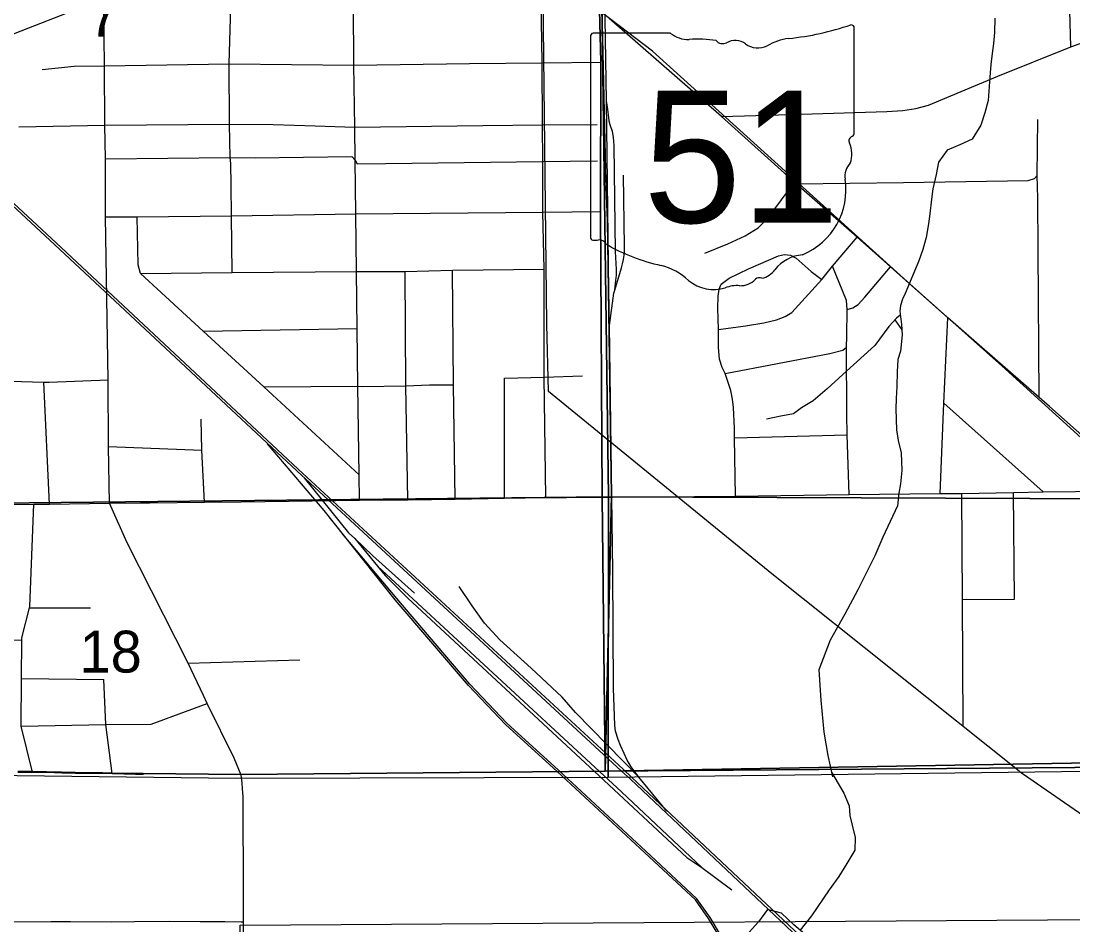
# Model space of a CAD drawing. Extents: x 0 to 40.2, y 0 to 22.
# Drawn here: x 3.545 to 4.597, y 17.261 to 18.165 of the extents above; entities that cross this region are included whole.
import ezdxf

# ---------------------------------------------------------------- set-up
doc = ezdxf.new("R2010")
doc.units = 0
for name, color, linetype in [('GM_X_City_Street', 7, 'Continuous'), ('GM_X_Corporation', 7, 'Continuous'), ('GM_X_County_Road', 7, 'Continuous'), ('GM_X_Interstate_Route', 7, 'Continuous'), ('GM_X_Major_Lake', 7, 'Continuous'), ('GM_X_Major_Lake_Text', 7, 'Continuous'), ('GM_X_Major_River', 7, 'Continuous'), ('GM_X_Minor_Lake', 7, 'Continuous'), ('GM_X_Unincorporated_Location', 7, 'Continuous')]:
    doc.layers.add(name, color=color, linetype=linetype)

msp = doc.modelspace()

# ---------------------------------------------------------------- linework, layer by layer
at = {"layer": 'GM_X_Corporation'}
for points in [[(5.1306, 18.6912), (5.1434, 17.6852), (4.1323, 17.6892), (4.119, 18.6842)], [(4.119, 18.6842), (4.1323, 17.6892), (3.1342, 17.6788), (3.1284, 18.6693)], [(4.1323, 17.6892), (4.1321, 17.4086), (3.7598, 17.4074), (3.1308, 17.4152), (3.1342, 17.6788)], [(5.1434, 17.6852), (5.148, 17.4204), (4.7719, 17.4166), (4.1321, 17.4086), (4.1323, 17.6892)], [(4.773, 17.2675), (4.7705, 16.2552), (4.7398, 16.2563), (3.7748, 16.2549), (3.7642, 17.2609)]]:
    msp.add_lwpolyline(points, close=True, dxfattribs=at)
for points in [[(4.6228, 18.6853), (4.5773, 18.6855), (4.5277, 18.6853), (4.4786, 18.685), (4.2966, 18.6847), (4.1832, 18.6834), (4.1168, 18.6839), (4.1232, 18.1754), (4.1248, 18.124), (4.1244, 17.975), (4.126, 17.6892), (4.129, 17.4148), (4.7698, 17.426)], [(3.5416, 17.4145), (3.552, 17.4145), (3.556, 17.4144), (3.5613, 17.4143), (3.5705, 17.4143), (3.5854, 17.4138), (3.5991, 17.4134), (3.6264, 17.4132), (3.636, 17.413), (3.6592, 17.4126), (3.6671, 17.4125), (3.765, 17.4115), (4.129, 17.4148), (4.1352, 17.6905), (4.1312, 17.9651), (4.1293, 18.0156), (4.1144, 18.6749)], [(4.6192, 18.6797), (4.4314, 18.6782), (4.1144, 18.6749), (4.1293, 18.0156), (4.1312, 17.9651), (4.1352, 17.6905), (4.129, 17.4148), (4.7696, 17.4198)], [(3.5416, 17.4145), (3.552, 17.4145), (3.556, 17.4144), (3.5613, 17.4143), (3.5705, 17.4143), (3.5854, 17.4138), (3.5991, 17.4134), (3.6264, 17.4132), (3.636, 17.413), (3.6592, 17.4126), (3.6671, 17.4125), (3.765, 17.4115), (4.129, 17.4148), (4.126, 17.6892), (4.1244, 17.975), (4.1248, 18.124), (4.1232, 18.1754)], [(3.5416, 17.4145), (3.552, 17.4145), (3.556, 17.4144), (3.5613, 17.4143), (3.5705, 17.4143), (3.5854, 17.4138), (3.5991, 17.4134), (3.6264, 17.4132), (3.636, 17.413), (3.6592, 17.4126), (3.6671, 17.4125), (3.765, 17.4115), (4.129, 17.4148), (4.7698, 17.426)], [(4.7698, 17.426), (4.129, 17.4148), (3.765, 17.4115), (3.6671, 17.4125), (3.6592, 17.4126), (3.636, 17.413), (3.6264, 17.4132), (3.5991, 17.4134), (3.5854, 17.4138), (3.5705, 17.4143), (3.5613, 17.4143), (3.556, 17.4144), (3.552, 17.4145), (3.5416, 17.4145)], [(4.7698, 17.426), (4.129, 17.4148), (3.765, 17.4115), (3.6671, 17.4125), (3.6592, 17.4126), (3.636, 17.413), (3.6264, 17.4132), (3.5991, 17.4134), (3.5854, 17.4138), (3.5705, 17.4143), (3.5613, 17.4143), (3.556, 17.4144), (3.552, 17.4145), (3.5416, 17.4145)], [(4.7696, 17.4198), (4.129, 17.4148), (3.765, 17.4115), (3.6671, 17.4125), (3.6592, 17.4126), (3.636, 17.413), (3.6264, 17.4132), (3.5991, 17.4134), (3.5854, 17.4138), (3.5705, 17.4143), (3.5613, 17.4143), (3.556, 17.4144), (3.552, 17.4145), (3.5416, 17.4145)]]:
    msp.add_lwpolyline(points, dxfattribs=at)
at = {"layer": 'GM_X_Interstate_Route'}
for p, q in [((4.378, 18.0528), (4.378, 18.1575)), ((4.1143, 18.1491), (4.1143, 17.949)), ((4.1942, 18.1525), (4.1169, 18.1525)), ((4.378, 18.0528), (4.378, 18.0528))]:
    msp.add_line(p, q, dxfattribs=at)
for centre, radius, start, end in [((4.2841, 18.4254), 0.2796, 275.8445, 288.9065), ((4.3751, 18.1579), 0.00294, 351.8621, 97.738), ((4.1174, 18.1495), 0.00305, 98.1301, 188.1301), ((4.2125, 18.1758), 0.0296, 231.6195, 271.1119), ((4.2224, 18.0402), 0.1064, 80.4867, 94.9883), ((4.2465, 18.1506), 0.00855, 219.7921, 297.1024), ((4.2591, 18.1274), 0.0178, 54.4667, 119.1411), ((4.3198, 18.0914), 0.0563, 97.3462, 120.7689), ((4.282, 18.1592), 0.0214, 233.8562, 294.8282), ((4.3773, 18.0451), 0.00454, 107.944, 210.337), ((4.3749, 18.0524), 0.00314, 289.6038, 7.7341), ((4.3484, 18.0319), 0.0273, 340.033, 23.6496), ((4.3885, 18.009), 0.0198, 136.8065, 186.9296), ((4.2998, 17.9957), 0.0699, 292.3089, 8.9858), ((4.1174, 17.9485), 0.00308, 171.9584, 258.3066), ((4.1179, 17.969), 0.0235, 267.339, 280.6039), ((4.1227, 17.9374), 0.00848, 29.7484, 93.2717), ((4.2297, 18.1172), 0.2019, 240.4129, 257.1985), ((4.3292, 17.8928), 0.0383, 94.4031, 142.5768), ((4.1695, 17.8591), 0.0632, 47.1842, 75.836), ((4.2807, 17.9296), 0.0226, 282.8732, 323.2771), ((4.2379, 17.9364), 0.0401, 230.7004, 286.2918), ((4.264, 17.9215), 0.0214, 268.777, 315.5493), ((4.2833, 17.9021), 0.00601, 65.7517, 132.6484), ((4.261, 17.8673), 0.0329, 85.6951, 111.2099)]:
    msp.add_arc(centre, radius, start, end, dxfattribs=at)
at = {"layer": 'GM_X_Major_Lake'}
for points in [[(4.5732, 17.7794), (4.5631, 17.7884), (4.4717, 17.8681), (4.4144, 17.919), (4.381, 17.9485), (4.3199, 18.0021), (4.3184, 18.0035), (4.2452, 18.0694), (4.1329, 18.1671)], [(4.7238, 17.6457), (4.683, 17.6822), (4.5732, 17.7794)]]:
    msp.add_lwpolyline(points, dxfattribs=at)
at = {"layer": 'GM_X_Major_Lake_Text'}
msp.add_line((3.6334, 17.6829), (3.6645, 17.6831), dxfattribs=at)
for points in [[(3.7652, 17.4109), (3.7581, 17.4279), (3.7312, 17.4826), (3.7273, 17.4904), (3.712, 17.5227), (3.651, 17.6432), (3.6334, 17.6829), (3.6324, 17.7394), (3.6321, 17.806), (3.6294, 17.9688), (3.6293, 18.0271), (3.6287, 18.0607), (3.6283, 18.1199), (3.6278, 18.1771), (3.6262, 18.2446), (3.6262, 18.3075), (3.6258, 18.3267), (3.6252, 18.3809), (3.6209, 18.4405), (3.6234, 18.5645)], [(4.2452, 18.0694), (4.3255, 18.0715), (4.4105, 18.0741), (4.4266, 18.0752), (4.4398, 18.0772), (4.4524, 18.0805), (4.5217, 18.1096), (4.5945, 18.1389), (4.6222, 18.149), (4.6535, 18.1623)], [(4.464, 17.6925), (4.4676, 17.7828), (4.4717, 17.8681)], [(4.0903, 17.6885), (4.1262, 17.6886), (4.1362, 17.6887), (4.2595, 17.6897), (4.3729, 17.6914), (4.464, 17.6925), (4.4855, 17.6925), (4.5373, 17.6933), (4.5669, 17.694), (4.5993, 17.6943), (4.6235, 17.6948), (4.6484, 17.694), (4.6526, 17.6921)], [(3.1149, 17.6767), (3.1329, 17.6768), (3.1342, 17.6768), (3.1908, 17.6774), (3.2354, 17.6778), (3.2547, 17.6782), (3.2903, 17.6787), (3.3146, 17.6789), (3.3447, 17.6795), (3.3743, 17.6794), (3.3989, 17.68), (3.4509, 17.6804), (3.5008, 17.681), (3.5577, 17.6816), (3.5734, 17.6818), (3.6334, 17.6829)], [(3.6645, 17.6831), (3.6738, 17.6832), (3.7283, 17.6838), (3.765, 17.6841), (3.8835, 17.6856), (3.9317, 17.686), (3.979, 17.6868), (4.0284, 17.6876), (4.0698, 17.6884), (4.0903, 17.6885)], [(3.7674, 17.2634), (3.7674, 17.2644), (3.7674, 17.2782), (3.7673, 17.3044), (3.7673, 17.3222), (3.7672, 17.3572), (3.7669, 17.3894), (3.7665, 17.3972), (3.7661, 17.4031), (3.7652, 17.4109)], [(3.768, 17.2235), (3.7677, 17.2315), (3.7674, 17.2634)]]:
    msp.add_lwpolyline(points, dxfattribs=at)
at = {"layer": 'GM_X_Major_River'}
for p, q in [((4.1302, 18.0845), (4.1283, 18.2156)), ((3.8788, 17.6473), (3.9013, 17.6197)), ((4.1232, 17.4146), (3.9013, 17.6197)), ((4.543, 17.4149), (4.6233, 17.3593)), ((4.2256, 17.3184), (4.2556, 17.2961))]:
    msp.add_line(p, q, dxfattribs=at)
for points in [[(4.543, 17.4149), (4.2956, 17.612), (4.0725, 17.7942), (4.0706, 17.8616), (4.0668, 18.2182)], [(4.623, 17.7316), (4.5256, 17.82), (4.4278, 17.9073), (4.1765, 18.1345), (4.0668, 18.2182)], [(3.348, 18.1572), (3.371, 18.1397), (3.3831, 18.133), (3.3932, 18.129), (3.4062, 18.1247), (3.4192, 18.1221), (3.4327, 18.1214), (3.4465, 18.1217), (3.4618, 18.1238), (3.4819, 18.1302), (3.5526, 18.1579), (3.6281, 18.1875)], [(3.3464, 18.1555), (3.401, 18.1071), (3.4651, 18.0462), (3.5784, 17.9414), (3.8206, 17.715), (4.1455, 17.415)], [(3.348, 18.1572), (3.4026, 18.1088), (3.4667, 18.0479), (3.58, 17.9431), (3.8222, 17.7166), (4.1471, 17.4167)], [(4.1333, 17.8604), (4.1328, 17.8952), (4.1302, 18.0845)], [(4.1386, 17.8955), (4.1397, 17.9053), (4.1402, 17.9107), (4.1402, 17.9162), (4.1395, 17.9344), (4.1381, 18.0401), (4.1378, 18.0443), (4.1373, 18.0485), (4.1363, 18.0541), (4.1341, 18.061), (4.1331, 18.0646), (4.1326, 18.0682), (4.1314, 18.079), (4.1302, 18.0845)], [(4.1386, 17.8955), (4.1454, 17.918), (4.1464, 17.922), (4.1474, 17.9263), (4.148, 17.9306), (4.1484, 17.9349), (4.1485, 17.9393), (4.1473, 18.0107)], [(4.1333, 17.8604), (4.1378, 17.8927), (4.1386, 17.8955)], [(4.1579, 17.4153), (4.1551, 17.4192), (4.1511, 17.4257), (4.1479, 17.4326), (4.1443, 17.4405), (4.1419, 17.4466), (4.1394, 17.4547), (4.1387, 17.4608), (4.1374, 17.4976), (4.1368, 17.615), (4.1333, 17.8604)], [(4.0811, 17.4144), (4.0293, 17.4614), (3.9923, 17.5005), (3.9192, 17.5862), (3.8479, 17.6753), (3.7915, 17.7422)], [(3.8282, 17.7079), (3.8725, 17.6532), (3.8788, 17.6473)], [(4.0824, 17.4158), (4.0306, 17.4628), (3.9937, 17.5018), (3.9206, 17.5874), (3.8663, 17.6522)], [(3.8788, 17.6473), (3.8965, 17.6305), (3.9383, 17.5927)], [(3.9013, 17.6197), (3.909, 17.6104), (3.9317, 17.5877), (4.1183, 17.4146)], [(4.1626, 17.4087), (4.0995, 17.4736), (4.0859, 17.4888), (4.0551, 17.5179), (4.0238, 17.5461), (4.0082, 17.5627), (3.9959, 17.58), (3.9832, 17.5994)], [(4.4984, 15.8177), (4.4509, 16.1036), (4.3365, 16.7608), (4.2596, 17.2111), (4.2446, 17.2471), (4.2325, 17.2675), (4.2194, 17.2862), (4.173, 17.3292), (4.0811, 17.4144)], [(4.5011, 15.819), (4.4528, 16.1039), (4.3383, 16.7612), (4.2614, 17.2116), (4.2462, 17.2479), (4.2341, 17.2685), (4.2208, 17.2874), (4.1742, 17.3305), (4.0824, 17.4158)], [(4.1183, 17.4146), (4.2108, 17.3286), (4.2256, 17.3184)], [(4.2256, 17.3184), (4.1454, 17.3941), (4.1232, 17.4146)], [(4.1455, 17.415), (4.1542, 17.4069), (4.3224, 17.2484), (4.5126, 17.0764), (4.6277, 16.9694), (4.7733, 16.8366), (5.084, 16.5474), (5.609, 16.0605), (6.0377, 15.6628), (6.1678, 15.5423), (6.5654, 15.1729), (7.036, 14.7358), (7.4144, 14.3845), (7.7209, 14.1)], [(4.1471, 17.4167), (4.1558, 17.4086), (4.3239, 17.2501), (4.5142, 17.0781), (4.6293, 16.9711), (4.7748, 16.8383), (5.0856, 16.5491), (5.6113, 16.0632), (6.0399, 15.6663), (6.1698, 15.5443), (6.5669, 15.1758), (7.0383, 14.7375), (7.4155, 14.3872), (7.7237, 14.1)], [(4.1907, 17.3748), (4.1626, 17.4087), (4.1579, 17.4153)]]:
    msp.add_lwpolyline(points, dxfattribs=at)
at = {"layer": 'GM_X_Minor_Lake'}
for points in [[(4.5185, 18.1675), (4.5183, 18.1531), (4.5174, 18.1421), (4.5161, 18.1323), (4.5148, 18.1213), (4.5135, 18.1087), (4.513, 18.0993), (4.5121, 18.0852), (4.5085, 18.0728), (4.5045, 18.0607), (4.496, 18.0467), (4.4838, 18.0408), (4.4709, 18.0357), (4.4624, 18.0237), (4.4599, 18.0112), (4.4567, 17.9968), (4.4554, 17.9866), (4.4537, 17.9718), (4.4524, 17.9619), (4.45, 17.9483), (4.4468, 17.9362), (4.4425, 17.9249), (4.4291, 17.8924)], [(4.4291, 17.8924), (4.4264, 17.8868), (4.4244, 17.8803), (4.4235, 17.8746), (4.4254, 17.8614), (4.426, 17.8511), (4.4244, 17.8348), (4.4216, 17.8265), (4.4211, 17.814), (4.4206, 17.7992), (4.42, 17.7873), (4.4197, 17.7772), (4.4202, 17.7559), (4.422, 17.7453), (4.4249, 17.7331), (4.4256, 17.7155), (4.4242, 17.702), (4.4227, 17.6926), (4.4214, 17.6801)], [(4.4241, 17.8705), (4.4203, 17.8678), (4.4127, 17.8595), (4.3985, 17.8403), (4.3666, 17.8113), (4.351, 17.797), (4.3369, 17.785), (4.3255, 17.7782), (4.3172, 17.7722), (4.3047, 17.7696), (4.2903, 17.7667)], [(4.4186, 17.866), (4.4257, 17.8559)], [(4.4214, 17.6801), (4.4065, 17.6486), (4.3988, 17.6301), (4.3815, 17.5961), (4.3688, 17.5719), (4.3539, 17.5458), (4.3427, 17.5163), (4.3448, 17.4859), (4.3478, 17.4538), (4.3515, 17.4304), (4.3562, 17.4092)], [(4.3552, 17.414), (4.3675, 17.393), (4.3729, 17.3801), (4.3736, 17.3706), (4.3761, 17.361), (4.379, 17.3485), (4.3788, 17.336), (4.3707, 17.3224), (4.3626, 17.3096), (4.353, 17.2964), (4.3352, 17.2701), (4.3239, 17.256)], [(4.4141, 17.2369), (4.4025, 17.2393), (4.3896, 17.2375), (4.3763, 17.2339), (4.3638, 17.2284), (4.3502, 17.2297), (4.339, 17.2393), (4.3286, 17.252), (4.3177, 17.2612), (4.3054, 17.2728), (4.2915, 17.2767), (4.2823, 17.2643), (4.2731, 17.2538), (4.2635, 17.2452), (4.2506, 17.2401), (4.2392, 17.2337), (4.2297, 17.2278), (4.2175, 17.2207), (4.2053, 17.2103), (4.1934, 17.2017)]]:
    msp.add_lwpolyline(points, dxfattribs=at)
at = {"layer": 'GM_X_Unincorporated_Location'}
for p, q in [((4.5945, 18.1389), (4.5932, 18.1874)), ((3.727, 17.8548), (3.881, 17.8572)), ((4.0284, 17.6876), (4.0285, 17.8077)), ((3.5734, 17.6818), (3.5677, 17.8038)), ((4.5669, 17.694), (4.4676, 17.7828)), ((4.2585, 17.7481), (4.371, 17.751)), ((3.6324, 17.7394), (3.7258, 17.7357)), ((4.5384, 17.5869), (4.5373, 17.6933)), ((4.4862, 17.5865), (4.5384, 17.5869)), ((3.5534, 17.578), (3.6143, 17.578)), ((3.712, 17.5227), (3.8236, 17.5263)), ((3.5454, 17.5074), (3.6279, 17.5065))]:
    msp.add_line(p, q, dxfattribs=at)
for points in [[(4.0698, 17.6884), (4.0681, 17.8088), (4.0681, 17.9165), (4.0668, 17.9736), (4.0668, 18.0243), (4.0662, 18.0608), (4.066, 18.1228), (4.065, 18.1851), (4.0652, 18.2215)], [(3.8835, 17.6856), (3.8829, 17.7112), (3.8817, 17.7997), (3.881, 17.8572), (3.8803, 17.9143), (3.8797, 17.9718), (3.8789, 18.0255), (3.8787, 18.0585), (3.8778, 18.1207), (3.8774, 18.181), (3.877, 18.2143)], [(3.7559, 17.9133), (3.7553, 17.9698), (3.7549, 18.0006), (3.7547, 18.0222), (3.7541, 18.0282), (3.7535, 18.0616), (3.7531, 18.1218), (3.7547, 18.1789)], [(3.5662, 18.1163), (3.5982, 18.1197), (3.6283, 18.1199), (3.7531, 18.1218), (3.8778, 18.1207), (3.9933, 18.1222), (4.066, 18.1228), (4.125, 18.1235)], [(3.5426, 18.059), (3.6287, 18.0607), (3.7535, 18.0616), (3.7972, 18.0611), (3.839, 18.06), (3.8787, 18.0585), (4.0066, 18.0602), (4.0662, 18.0608), (4.1211, 18.0612)], [(4.5631, 17.7884), (4.5621, 17.9357), (4.5618, 17.9876), (4.5609, 18.0103), (4.5616, 18.0661)], [(3.6293, 18.0271), (3.7541, 18.0282), (3.779, 18.0278), (3.8757, 18.0291), (3.8789, 18.0255), (3.8812, 18.0221), (3.9094, 18.0224), (4.0668, 18.0243), (4.1213, 18.0249)], [(4.3199, 18.0021), (4.4273, 18.0033), (4.552, 18.0053), (4.5583, 18.0074), (4.5609, 18.0103)], [(4.2287, 17.9326), (4.2517, 17.9421), (4.2691, 17.95), (4.2821, 17.9578), (4.2919, 17.9678), (4.3053, 17.9858), (4.3184, 18.0035)], [(3.6294, 17.9688), (3.6612, 17.9689), (3.7553, 17.9698), (3.8797, 17.9718), (4.0668, 17.9736), (4.1247, 17.9744)], [(3.6643, 17.9124), (3.662, 17.921), (3.6612, 17.9689)], [(4.2424, 17.8565), (4.2695, 17.8599), (4.2878, 17.863), (4.3004, 17.8661), (4.3091, 17.8693), (4.3158, 17.8732), (4.3455, 17.9064), (4.3564, 17.9197), (4.381, 17.9485)], [(4.2595, 17.6897), (4.2585, 17.7481), (4.2585, 17.7578), (4.2573, 17.7784), (4.2565, 17.7866), (4.2547, 17.7954), (4.2521, 17.8034), (4.2489, 17.8122), (4.246, 17.8184), (4.2434, 17.8267), (4.2422, 17.8382), (4.2424, 17.8565), (4.2418, 17.8775), (4.242, 17.8897), (4.243, 17.8967), (4.245, 17.9017), (4.2531, 17.9076), (4.2723, 17.9169), (4.3022, 17.9301), (4.3082, 17.9312), (4.3145, 17.9307), (4.32, 17.9278), (4.3351, 17.9142), (4.3455, 17.9064)], [(3.6643, 17.9124), (3.7559, 17.9133), (3.8803, 17.9143), (3.9292, 17.9143), (3.9765, 17.9157), (4.0681, 17.9165)], [(3.9317, 17.686), (3.9298, 17.8), (3.9292, 17.9143)], [(3.979, 17.6868), (3.9773, 17.801), (3.9765, 17.9157)], [(4.3729, 17.6914), (4.371, 17.751), (4.3705, 17.7716), (4.3703, 17.8386), (4.3705, 17.8498), (4.3709, 17.8763), (4.3702, 17.8853), (4.3564, 17.9197)], [(4.3709, 17.8763), (4.3765, 17.878), (4.3821, 17.8814), (4.3888, 17.8888), (4.4144, 17.919)], [(3.8829, 17.7112), (3.7878, 17.7991), (3.727, 17.8548), (3.6643, 17.9124)], [(4.2489, 17.8122), (4.3535, 17.8323), (4.3668, 17.8357), (4.3703, 17.8386)], [(4.0285, 17.8077), (4.0681, 17.8088), (4.1063, 17.8099)], [(3.1024, 17.7985), (3.1319, 17.7989), (3.1536, 17.7991), (3.185, 17.7995), (3.2333, 17.8), (3.2889, 17.8029), (3.342, 17.8012), (3.3934, 17.8018), (3.4455, 17.8024), (3.5113, 17.8054), (3.5677, 17.8038), (3.5731, 17.8038), (3.6321, 17.806)], [(3.7878, 17.7991), (3.8817, 17.7997), (3.886, 17.7992), (3.9298, 17.8), (3.9535, 17.8011), (3.9773, 17.801)], [(3.7283, 17.6838), (3.7258, 17.7357), (3.7252, 17.7668)], [(4.487, 17.4603), (4.4862, 17.5865), (4.4855, 17.6925)], [(3.5563, 17.4139), (3.5452, 17.46), (3.5454, 17.5074), (3.5456, 17.5461), (3.5456, 17.548), (3.5534, 17.578), (3.5538, 17.5793), (3.5577, 17.6816)], [(3.134, 17.5424), (3.1928, 17.5429), (3.2532, 17.5434), (3.3149, 17.544), (3.3747, 17.5445), (3.4391, 17.5451), (3.4463, 17.5452), (3.5011, 17.5457), (3.5456, 17.5461)], [(3.6362, 17.4125), (3.6298, 17.4614), (3.6279, 17.5065)], [(3.5452, 17.46), (3.6298, 17.4614), (3.6749, 17.4617), (3.7312, 17.4826)], [(3.5418, 17.414), (3.5522, 17.414), (3.5563, 17.4139), (3.5616, 17.4137), (3.5707, 17.4137), (3.5857, 17.4132), (3.5993, 17.4129), (3.6266, 17.4127), (3.6362, 17.4125), (3.6594, 17.412), (3.6673, 17.412)], [(3.5212, 17.2644), (3.5746, 17.2645), (3.5944, 17.2645), (3.6355, 17.2642), (3.6585, 17.2645), (3.6933, 17.2649), (3.7239, 17.2645), (3.7486, 17.2645), (3.7651, 17.2644), (3.7674, 17.2644)]]:
    msp.add_lwpolyline(points, dxfattribs=at)

# ---------------------------------------------------------------- texts
at = {"layer": 'GM_X_City_Street'}
for s, height, p in [('7', 0.0419, (3.6122, 18.1489)), ('18', 0.04186, (3.6034, 17.5134))]:
    msp.add_text(s, height=height, rotation=0, dxfattribs=at).set_placement(p)
at = {"layer": 'GM_X_County_Road'}
for s in ['s', 'r']:
    msp.add_text(s, height=0.000189, dxfattribs=at).set_placement((4.2432, 18.0357))
msp.add_text('51', height=0.000189, rotation=0, dxfattribs=at).set_placement((4.1955, 18.022))
at = {"layer": 'GM_X_Interstate_Route'}
msp.add_text('51', height=0.13184, dxfattribs=at).set_placement((4.1671, 17.9631))

doc.saveas('drawing.dxf')
